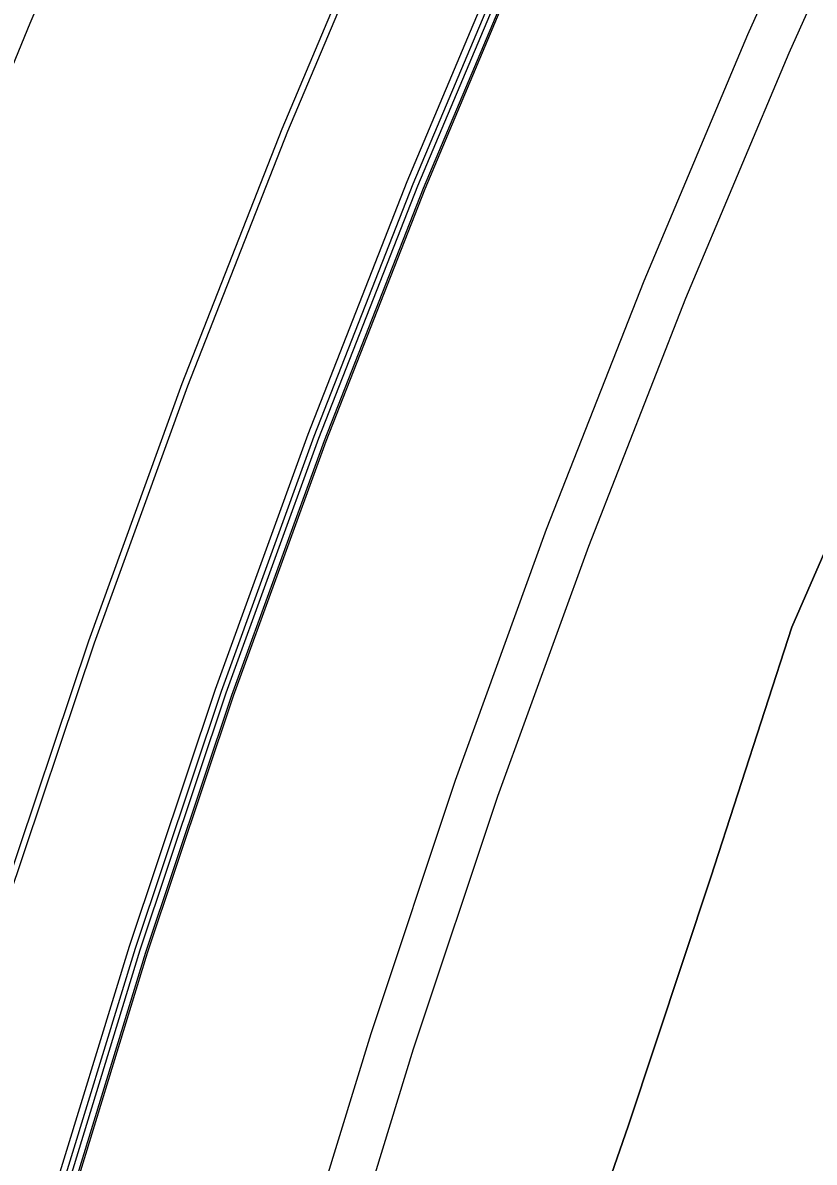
# Model space of a CAD drawing. Extents: x 1797478 to 1804836, y 246529 to 250952.
# Drawn here: x 1798122.4 to 1798192.4, y 250186.8 to 250287.5 of the extents above; entities that cross this region are included whole.
import ezdxf

# ---------------------------------------------------------------- set-up
doc = ezdxf.new("R2010")
doc.units = 0
for name, color, linetype in [('1', 7, 'Continuous'), ('60', 7, 'Continuous'), ('DTCH-LINBTM', 7, 'Continuous'), ('DTCH-LINFRSLP', 7, 'Continuous'), ('EDPV-LINE', 7, 'Continuous'), ('LIMT-CSLINE', 7, 'Continuous'), ('SHDR-UPAV', 7, 'Continuous')]:
    doc.layers.add(name, color=color, linetype=linetype)

msp = doc.modelspace()

# ---------------------------------------------------------------- linework, layer by layer
for points in [[(1798076.99, 250071.62), (1798083.07, 250095.04), (1798089.53, 250118.35), (1798096.39, 250141.55), (1798109, 250162.9), (1798125.32, 250182.78), (1798132.35, 250205.7), (1798139.97, 250228.43), (1798148.15, 250250.98), (1798156.9, 250273.31), (1798166.22, 250295.41), (1798176.05, 250317.3), (1798186.26, 250339.01), (1798196.83, 250360.54), (1798207.76, 250381.89), (1798217.69, 250400.54), (1798219.06, 250403.06), (1798229.7, 250422.26), (1798230.7, 250424.03), (1798242.71, 250444.8), (1798252.52, 250461.2), (1798255.06, 250465.36), (1798267.75, 250485.72), (1798280.79, 250505.86)], [(1798077.42, 250071.52), (1798083.49, 250094.93), (1798089.95, 250118.23), (1798096.81, 250141.43), (1798109.41, 250162.77), (1798125.74, 250182.64), (1798132.77, 250205.55), (1798140.37, 250228.28), (1798148.56, 250250.81), (1798157.31, 250273.14), (1798166.62, 250295.24), (1798176.45, 250317.11), (1798186.65, 250338.82), (1798197.22, 250360.34), (1798208.15, 250381.69), (1798218.07, 250400.34), (1798219.44, 250402.85), (1798230.08, 250422.04), (1798231.08, 250423.81), (1798243.08, 250444.58), (1798252.89, 250460.98), (1798255.43, 250465.14), (1798268.12, 250485.48), (1798281.16, 250505.61)], [(1798053.17, 250077.59), (1798059.34, 250101.41), (1798065.92, 250125.12), (1798072.9, 250148.72), (1798080.27, 250172.19), (1798088.04, 250195.54), (1798096.2, 250218.75), (1798104.76, 250241.83), (1798113.7, 250264.75), (1798123.03, 250287.52), (1798132.74, 250310.13), (1798142.83, 250332.57), (1798153.3, 250354.84), (1798164.14, 250376.93), (1798175.36, 250398.83), (1798185.54, 250417.96), (1798186.94, 250420.54), (1798197.87, 250440.24), (1798198.89, 250442.05), (1798211.2, 250463.36), (1798221.27, 250480.18), (1798223.87, 250484.45), (1798236.9, 250505.33)], [(1798053.17, 250077.59), (1798059.34, 250101.41), (1798065.92, 250125.12), (1798072.9, 250148.72), (1798080.27, 250172.19), (1798088.04, 250195.54), (1798096.2, 250218.75), (1798104.76, 250241.83), (1798113.7, 250264.75), (1798123.03, 250287.52), (1798132.74, 250310.13), (1798142.83, 250332.57), (1798153.3, 250354.84), (1798164.14, 250376.93), (1798175.36, 250398.83), (1798185.54, 250417.96), (1798186.94, 250420.54), (1798197.87, 250440.24), (1798198.89, 250442.05), (1798211.2, 250463.36), (1798221.27, 250480.18), (1798223.87, 250484.45), (1798236.9, 250505.33)], [(1798053.17, 250077.59), (1798059.34, 250101.41), (1798065.92, 250125.12), (1798072.9, 250148.72), (1798080.27, 250172.19), (1798088.04, 250195.54), (1798096.2, 250218.75), (1798104.76, 250241.83), (1798113.7, 250264.75), (1798123.03, 250287.52), (1798132.74, 250310.13), (1798142.83, 250332.57), (1798153.3, 250354.84), (1798164.14, 250376.93), (1798175.36, 250398.83), (1798185.54, 250417.96), (1798186.94, 250420.54), (1798197.87, 250440.24), (1798198.89, 250442.05), (1798211.2, 250463.36), (1798221.27, 250480.18), (1798223.87, 250484.45), (1798236.9, 250505.33)], [(1798053.17, 250077.59), (1798059.34, 250101.41), (1798065.92, 250125.12), (1798072.9, 250148.72), (1798080.27, 250172.19), (1798088.04, 250195.54), (1798096.2, 250218.75), (1798104.76, 250241.83), (1798113.7, 250264.75), (1798123.03, 250287.52), (1798132.74, 250310.13), (1798142.83, 250332.57), (1798153.3, 250354.84), (1798164.14, 250376.93), (1798175.36, 250398.83), (1798185.54, 250417.96), (1798186.94, 250420.54), (1798197.87, 250440.24), (1798198.89, 250442.05), (1798211.2, 250463.36), (1798221.27, 250480.18), (1798223.87, 250484.45), (1798236.9, 250505.33)], [(1798077.95, 250071.39), (1798084.01, 250094.79), (1798090.48, 250118.08), (1798097.33, 250141.27), (1798109.93, 250162.6), (1798126.25, 250182.46), (1798133.28, 250205.36), (1798140.88, 250228.08), (1798149.06, 250250.61), (1798157.81, 250272.93), (1798167.12, 250295.02), (1798176.94, 250316.89), (1798187.14, 250338.58), (1798197.7, 250360.1), (1798208.63, 250381.44), (1798218.55, 250400.08), (1798219.92, 250402.59), (1798230.56, 250421.77), (1798231.56, 250423.54), (1798243.55, 250444.3), (1798253.36, 250460.69), (1798255.89, 250464.85), (1798268.58, 250485.19), (1798281.61, 250505.31)], [(1798064.81, 250074.67), (1798070.93, 250098.3), (1798077.46, 250121.81), (1798084.37, 250145.22), (1798097.04, 250166.77), (1798113.44, 250186.85), (1798120.54, 250209.96), (1798128.22, 250232.9), (1798136.48, 250255.64), (1798145.32, 250278.17), (1798154.72, 250300.47), (1798164.63, 250322.54), (1798174.93, 250344.45), (1798185.6, 250366.17), (1798196.63, 250387.71), (1798206.64, 250406.53), (1798208.02, 250409.06), (1798218.76, 250428.43), (1798219.77, 250430.22), (1798231.88, 250451.18), (1798241.78, 250467.72), (1798244.34, 250471.92), (1798257.15, 250492.46)], [(1798064.81, 250074.67), (1798070.93, 250098.3), (1798077.46, 250121.81), (1798084.37, 250145.22), (1798097.04, 250166.77), (1798113.44, 250186.85), (1798120.54, 250209.96), (1798128.22, 250232.9), (1798136.48, 250255.64), (1798145.32, 250278.17), (1798154.72, 250300.47), (1798164.63, 250322.54), (1798174.93, 250344.45), (1798185.6, 250366.17), (1798196.63, 250387.71), (1798206.64, 250406.53), (1798208.02, 250409.06), (1798218.76, 250428.43), (1798219.77, 250430.22), (1798231.88, 250451.18), (1798241.78, 250467.72), (1798244.34, 250471.92), (1798257.15, 250492.46)], [(1798064.81, 250074.67), (1798070.93, 250098.3), (1798077.46, 250121.81), (1798084.37, 250145.22), (1798097.04, 250166.77), (1798113.44, 250186.85), (1798120.54, 250209.96), (1798128.22, 250232.9), (1798136.48, 250255.64), (1798145.32, 250278.17), (1798154.72, 250300.47), (1798164.63, 250322.54), (1798174.93, 250344.45), (1798185.6, 250366.17), (1798196.63, 250387.71), (1798206.64, 250406.53), (1798208.02, 250409.06), (1798218.76, 250428.43), (1798219.77, 250430.22), (1798231.88, 250451.18), (1798241.78, 250467.72), (1798244.34, 250471.92), (1798257.15, 250492.46)], [(1798064.81, 250074.67), (1798070.93, 250098.3), (1798077.46, 250121.81), (1798084.37, 250145.22), (1798097.04, 250166.77), (1798113.44, 250186.85), (1798120.54, 250209.96), (1798128.22, 250232.9), (1798136.48, 250255.64), (1798145.32, 250278.17), (1798154.72, 250300.47), (1798164.63, 250322.54), (1798174.93, 250344.45), (1798185.6, 250366.17), (1798196.63, 250387.71), (1798206.64, 250406.53), (1798208.02, 250409.06), (1798218.76, 250428.43), (1798219.77, 250430.22), (1798231.88, 250451.18), (1798241.78, 250467.72), (1798244.34, 250471.92), (1798257.15, 250492.46)], [(1798064.81, 250074.67), (1798070.93, 250098.3), (1798077.46, 250121.81), (1798084.37, 250145.22), (1798097.04, 250166.77), (1798113.44, 250186.85), (1798120.54, 250209.96), (1798128.22, 250232.9), (1798136.48, 250255.64), (1798145.32, 250278.17), (1798154.72, 250300.47), (1798164.63, 250322.54), (1798174.93, 250344.45), (1798185.6, 250366.17), (1798196.63, 250387.71), (1798206.64, 250406.53), (1798208.02, 250409.06), (1798218.76, 250428.43), (1798219.77, 250430.22), (1798231.88, 250451.18), (1798241.78, 250467.72), (1798244.34, 250471.92), (1798257.15, 250492.46)], [(1798065.33, 250074.54), (1798071.46, 250098.16), (1798077.98, 250121.66), (1798084.89, 250145.06), (1798097.56, 250166.6), (1798113.95, 250186.67), (1798121.05, 250209.78), (1798128.73, 250232.71), (1798136.99, 250255.44), (1798145.82, 250277.96), (1798155.22, 250300.25), (1798165.13, 250322.32), (1798175.42, 250344.21), (1798186.08, 250365.93), (1798197.11, 250387.46), (1798207.12, 250406.27), (1798208.5, 250408.8), (1798219.24, 250428.17), (1798220.25, 250429.95), (1798232.35, 250450.9), (1798242.25, 250467.44), (1798244.81, 250471.64), (1798257.61, 250492.17)]]:
    msp.add_lwpolyline(points)
at = {"layer": '1'}
msp.add_lwpolyline([(1798053.17, 250077.59), (1798059.34, 250101.41), (1798065.92, 250125.12), (1798072.9, 250148.72), (1798080.27, 250172.19), (1798088.04, 250195.54), (1798096.2, 250218.75), (1798104.76, 250241.83), (1798113.7, 250264.75), (1798123.03, 250287.52), (1798132.74, 250310.13), (1798142.83, 250332.57), (1798153.3, 250354.84), (1798164.14, 250376.93), (1798175.36, 250398.83), (1798185.54, 250417.96), (1798186.94, 250420.54), (1798197.87, 250440.24), (1798198.89, 250442.05), (1798211.2, 250463.36), (1798221.27, 250480.18), (1798223.87, 250484.45), (1798236.9, 250505.33)], dxfattribs=at)
at = {"layer": '60'}
msp.add_lwpolyline([(1798168.3, 250168.08), (1798175.91, 250189.97), (1798183.22, 250211.98), (1798190.37, 250234.1), (1798199.66, 250255.37), (1798208.27, 250276.93), (1798217.3, 250298.32)], dxfattribs=at)
at = {"layer": 'DTCH-LINBTM'}
msp.add_lwpolyline([(1798102.35, 250065.28), (1798108.31, 250088.27), (1798114.66, 250111.16), (1798121.39, 250133.93), (1798133.86, 250154.86), (1798150.05, 250174.32), (1798156.94, 250196.82), (1798164.39, 250219.14), (1798172.42, 250241.27), (1798181, 250263.2), (1798190.15, 250284.89), (1798199.79, 250306.38), (1798209.81, 250327.69), (1798220.19, 250348.82), (1798230.92, 250369.78)], dxfattribs=at)
at = {"layer": 'DTCH-LINFRSLP'}
msp.add_lwpolyline([(1798098.47, 250066.25), (1798104.45, 250089.31), (1798110.81, 250112.26), (1798117.57, 250135.1), (1798130.06, 250156.09), (1798146.27, 250175.62), (1798153.18, 250198.18), (1798160.66, 250220.56), (1798168.7, 250242.76), (1798177.32, 250264.74), (1798186.48, 250286.5), (1798196.16, 250308.05), (1798206.21, 250329.42), (1798216.62, 250350.62), (1798227.38, 250371.64)], dxfattribs=at)
at = {"layer": 'EDPV-LINE'}
msp.add_lwpolyline([(1798064.81, 250074.67), (1798070.93, 250098.3), (1798077.46, 250121.81), (1798084.37, 250145.22), (1798097.04, 250166.77), (1798113.44, 250186.85), (1798120.54, 250209.96), (1798128.22, 250232.9), (1798136.48, 250255.64), (1798145.32, 250278.17), (1798154.72, 250300.47), (1798164.63, 250322.54), (1798174.93, 250344.45), (1798185.6, 250366.17), (1798196.63, 250387.71), (1798206.64, 250406.53), (1798208.02, 250409.06), (1798218.76, 250428.43), (1798219.77, 250430.22), (1798231.88, 250451.18), (1798241.78, 250467.72), (1798244.34, 250471.92), (1798257.15, 250492.46)], dxfattribs=at)
msp.add_lwpolyline([(1798064.81, 250074.67), (1798070.93, 250098.3), (1798077.46, 250121.81), (1798084.37, 250145.22), (1798097.04, 250166.77), (1798113.44, 250186.85), (1798120.54, 250209.96), (1798128.22, 250232.9), (1798136.48, 250255.64), (1798145.32, 250278.17), (1798154.72, 250300.47), (1798164.63, 250322.54), (1798174.93, 250344.45), (1798185.6, 250366.17), (1798196.63, 250387.71), (1798206.64, 250406.53), (1798208.02, 250409.06), (1798218.76, 250428.43), (1798219.77, 250430.22), (1798231.88, 250451.18), (1798241.78, 250467.72), (1798244.34, 250471.92), (1798257.15, 250492.46)], dxfattribs=at)
at = {"layer": 'LIMT-CSLINE'}
msp.add_lwpolyline([(1798281.61, 250505.31), (1798268.58, 250485.19), (1798255.89, 250464.85), (1798253.36, 250460.69), (1798243.55, 250444.3), (1798231.56, 250423.54), (1798230.56, 250421.77), (1798219.92, 250402.59), (1798218.55, 250400.08), (1798250.34, 250359.63), (1798242.03, 250337.87), (1798233.69, 250316.22), (1798217.3, 250298.32), (1798208.27, 250276.93), (1798199.66, 250255.37), (1798190.37, 250234.1), (1798183.22, 250211.98), (1798175.91, 250189.97), (1798168.3, 250168.08), (1798153.17, 250148.61), (1798141.03, 250127.95), (1798131.17, 250106.42), (1798123.56, 250084.18)], dxfattribs=at)
at = {"layer": 'SHDR-UPAV'}
for points in [[(1798076.45, 250071.76), (1798082.52, 250095.19), (1798088.99, 250118.51), (1798095.85, 250141.72), (1798108.46, 250163.07), (1798124.79, 250182.96), (1798131.83, 250205.89), (1798139.44, 250228.63), (1798147.63, 250251.18), (1798156.38, 250273.52), (1798165.7, 250295.64), (1798175.54, 250317.53), (1798185.75, 250339.25), (1798196.32, 250360.79), (1798207.26, 250382.15), (1798217.2, 250400.81), (1798218.56, 250403.33), (1798229.21, 250422.53), (1798230.21, 250424.31), (1798242.22, 250445.08), (1798252.04, 250461.49), (1798254.58, 250465.66), (1798267.28, 250486.02), (1798280.32, 250506.17)], [(1798076.45, 250071.76), (1798082.52, 250095.19), (1798088.99, 250118.51), (1798095.85, 250141.72), (1798108.46, 250163.07), (1798124.79, 250182.96), (1798131.83, 250205.89), (1798139.44, 250228.63), (1798147.63, 250251.18), (1798156.38, 250273.52), (1798165.7, 250295.64), (1798175.54, 250317.53), (1798185.75, 250339.25), (1798196.32, 250360.79), (1798207.26, 250382.15), (1798217.2, 250400.81), (1798218.56, 250403.33), (1798229.21, 250422.53), (1798230.21, 250424.31), (1798242.22, 250445.08), (1798252.04, 250461.49), (1798254.58, 250465.66), (1798267.28, 250486.02), (1798280.32, 250506.17)], [(1798078.1, 250071.35), (1798084.16, 250094.75), (1798090.63, 250118.04), (1798097.48, 250141.22), (1798110.08, 250162.55), (1798126.4, 250182.41), (1798133.42, 250205.31), (1798141.03, 250228.03), (1798149.21, 250250.55), (1798157.95, 250272.87), (1798167.26, 250294.96), (1798177.08, 250316.82), (1798187.28, 250338.51), (1798197.84, 250360.03), (1798208.77, 250381.37)]]:
    msp.add_lwpolyline(points, dxfattribs=at)

doc.saveas('drawing.dxf')
